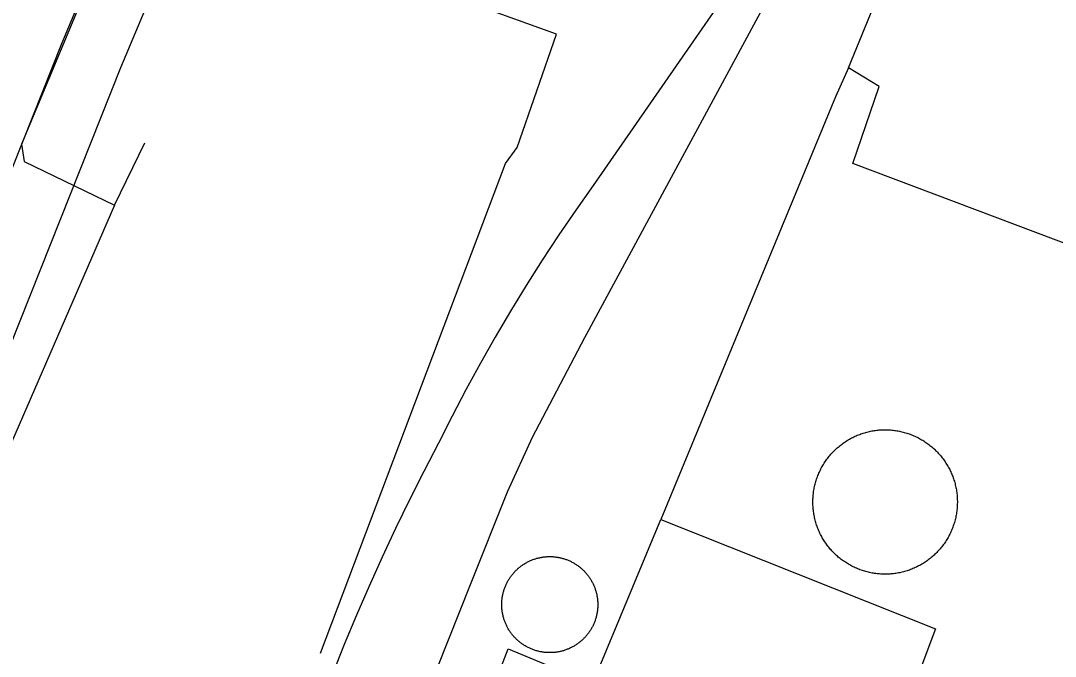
# Model space of a CAD drawing. Extents: x 3567028 to 3605064, y 510945 to 536587.
# Drawn here: x 3591586.1 to 3592074.3, y 519432 to 519732 of the extents above; entities that cross this region are included whole.
import ezdxf

# ---------------------------------------------------------------- set-up
doc = ezdxf.new("R2010")
doc.units = 0
for name, color, linetype in [('V-DOMW-TANK', 7, 'Continuous'), ('V-RAIL-TRAK', 7, 'Continuous'), ('V-ROAD-CNTR', 7, 'Continuous'), ('V-UTIL-LINE', 7, 'Continuous')]:
    doc.layers.add(name, color=color, linetype=linetype)

msp = doc.modelspace()

# ---------------------------------------------------------------- linework, layer by layer
at = {"layer": 'V-DOMW-TANK'}
for points in [[(3591964.67, 519487.49), (3591964.37, 519488.01), (3591964.08, 519488.53), (3591963.8, 519489.05), (3591963.53, 519489.58), (3591963.27, 519490.12), (3591963.02, 519490.65), (3591962.77, 519491.2), (3591962.54, 519491.74), (3591962.32, 519492.29), (3591962.1, 519492.85), (3591961.9, 519493.41), (3591961.7, 519493.97), (3591961.52, 519494.53), (3591961.34, 519495.1), (3591961.18, 519495.67), (3591961.02, 519496.25), (3591960.88, 519496.83), (3591960.74, 519497.41), (3591960.62, 519497.99), (3591960.5, 519498.57), (3591960.4, 519499.16), (3591960.3, 519499.74), (3591960.22, 519500.33), (3591960.15, 519500.92), (3591960.08, 519501.51), (3591960.03, 519502.11), (3591959.99, 519502.7), (3591959.96, 519503.29), (3591959.93, 519503.89), (3591959.92, 519504.48), (3591959.92, 519505.08), (3591959.93, 519505.67), (3591959.95, 519506.27), (3591959.98, 519506.86), (3591960.02, 519507.46), (3591960.07, 519508.05), (3591960.13, 519508.64), (3591960.2, 519509.23), (3591960.28, 519509.82), (3591960.38, 519510.41), (3591960.48, 519510.99), (3591960.59, 519511.58), (3591960.71, 519512.16), (3591960.84, 519512.74), (3591960.99, 519513.32), (3591961.14, 519513.89), (3591961.3, 519514.47), (3591961.47, 519515.04), (3591961.66, 519515.6), (3591961.85, 519516.16), (3591962.05, 519516.72), (3591962.26, 519517.28), (3591962.49, 519517.83), (3591962.72, 519518.38), (3591962.96, 519518.92), (3591963.21, 519519.46), (3591963.47, 519520), (3591963.73, 519520.53), (3591964.01, 519521.06), (3591964.3, 519521.57), (3591964.6, 519522.09), (3591964.9, 519522.6), (3591965.22, 519523.11), (3591965.54, 519523.61), (3591965.87, 519524.1), (3591966.21, 519524.59), (3591966.56, 519525.07), (3591966.92, 519525.55), (3591967.28, 519526.02), (3591967.66, 519526.48), (3591968.04, 519526.94), (3591968.43, 519527.39), (3591968.83, 519527.83), (3591969.23, 519528.27), (3591969.64, 519528.7), (3591970.06, 519529.12), (3591970.49, 519529.53), (3591970.92, 519529.94), (3591971.36, 519530.34), (3591971.81, 519530.73), (3591972.27, 519531.11), (3591972.73, 519531.49), (3591973.2, 519531.85), (3591973.67, 519532.21), (3591974.15, 519532.56), (3591974.64, 519532.91), (3591975.13, 519533.24), (3591975.63, 519533.57), (3591976.13, 519533.88), (3591976.64, 519534.19), (3591977.16, 519534.49), (3591977.68, 519534.78), (3591978.2, 519535.06), (3591978.73, 519535.33), (3591979.26, 519535.59), (3591979.8, 519535.84), (3591980.35, 519536.09), (3591980.89, 519536.32), (3591981.44, 519536.54), (3591982, 519536.76)], [(3591982, 519536.76), (3591982.56, 519536.97), (3591983.12, 519537.16), (3591983.69, 519537.34), (3591984.25, 519537.52), (3591984.83, 519537.68), (3591985.4, 519537.84), (3591985.98, 519537.98), (3591986.56, 519538.12), (3591987.14, 519538.24), (3591987.72, 519538.36), (3591988.31, 519538.46), (3591988.9, 519538.56), (3591989.48, 519538.64), (3591990.08, 519538.71), (3591990.67, 519538.78), (3591991.26, 519538.83), (3591991.85, 519538.87), (3591992.45, 519538.91), (3591993.04, 519538.93), (3591993.63, 519538.94), (3591994.23, 519538.94), (3591994.82, 519538.93), (3591995.42, 519538.91), (3591996.01, 519538.88), (3591996.61, 519538.84), (3591997.2, 519538.79), (3591997.79, 519538.73), (3591998.38, 519538.66), (3591998.97, 519538.58), (3591999.56, 519538.49), (3592000.15, 519538.38), (3592000.73, 519538.27), (3592001.31, 519538.15), (3592001.89, 519538.02), (3592002.47, 519537.87), (3592003.04, 519537.72), (3592003.62, 519537.56), (3592004.19, 519537.39), (3592004.75, 519537.2), (3592005.32, 519537.01), (3592005.88, 519536.81), (3592006.43, 519536.6), (3592006.98, 519536.38), (3592007.53, 519536.14), (3592008.08, 519535.9), (3592008.62, 519535.65), (3592009.15, 519535.39), (3592009.68, 519535.12), (3592010.21, 519534.85), (3592010.73, 519534.56), (3592011.24, 519534.26), (3592011.75, 519533.96), (3592012.26, 519533.64), (3592012.76, 519533.32), (3592013.25, 519532.99), (3592013.74, 519532.65), (3592014.22, 519532.3), (3592014.7, 519531.94), (3592015.17, 519531.58), (3592015.63, 519531.2), (3592016.09, 519530.82), (3592016.54, 519530.43), (3592016.98, 519530.04), (3592017.42, 519529.63), (3592017.85, 519529.22), (3592018.27, 519528.8), (3592018.68, 519528.37), (3592019.09, 519527.94), (3592019.49, 519527.5), (3592019.88, 519527.05), (3592020.26, 519526.59), (3592020.64, 519526.13), (3592021, 519525.66), (3592021.36, 519525.19), (3592021.71, 519524.71), (3592022.06, 519524.22), (3592022.39, 519523.73), (3592022.72, 519523.23), (3592023.03, 519522.73), (3592023.34, 519522.22), (3592023.64, 519521.7), (3592023.93, 519521.18), (3592024.21, 519520.66), (3592024.48, 519520.13), (3592024.74, 519519.6), (3592024.99, 519519.06), (3592025.24, 519518.51), (3592025.47, 519517.97), (3592025.69, 519517.42), (3592025.91, 519516.86), (3592026.11, 519516.3), (3592026.31, 519515.74), (3592026.49, 519515.17), (3592026.67, 519514.61), (3592026.83, 519514.04), (3592026.99, 519513.46), (3592027.13, 519512.88), (3592027.27, 519512.3), (3592027.39, 519511.72), (3592027.51, 519511.14)], [(3592027.51, 519511.14), (3592027.61, 519510.55), (3592027.71, 519509.97), (3592027.79, 519509.38), (3592027.86, 519508.79), (3592027.93, 519508.19), (3592027.98, 519507.6), (3592028.02, 519507.01), (3592028.06, 519506.42), (3592028.08, 519505.82), (3592028.09, 519505.23), (3592028.09, 519504.63), (3592028.08, 519504.04), (3592028.06, 519503.44), (3592028.03, 519502.85), (3592027.99, 519502.25), (3592027.94, 519501.66), (3592027.88, 519501.07), (3592027.81, 519500.48), (3592027.73, 519499.89), (3592027.64, 519499.3), (3592027.54, 519498.71), (3592027.42, 519498.13), (3592027.3, 519497.55), (3592027.17, 519496.97), (3592027.02, 519496.39), (3592026.87, 519495.82), (3592026.71, 519495.24), (3592026.54, 519494.67), (3592026.35, 519494.11), (3592026.16, 519493.54), (3592025.96, 519492.99), (3592025.75, 519492.43), (3592025.53, 519491.88), (3592025.29, 519491.33), (3592025.06, 519490.79), (3592024.8, 519490.25), (3592024.54, 519489.71), (3592024.27, 519489.18), (3592024, 519488.65), (3592023.71, 519488.13), (3592023.41, 519487.62), (3592023.11, 519487.11), (3592022.79, 519486.6), (3592022.47, 519486.1), (3592022.14, 519485.61), (3592021.8, 519485.12), (3592021.45, 519484.64), (3592021.09, 519484.16), (3592020.73, 519483.69), (3592020.35, 519483.23), (3592019.97, 519482.77), (3592019.58, 519482.32), (3592019.19, 519481.88), (3592018.78, 519481.44), (3592018.37, 519481.02), (3592017.95, 519480.59), (3592017.52, 519480.18), (3592017.09, 519479.77), (3592016.65, 519479.37), (3592016.2, 519478.98)], [(3592016.2, 519478.98), (3592015.74, 519478.6), (3592015.28, 519478.22), (3592014.81, 519477.86), (3592014.34, 519477.5), (3592013.86, 519477.15), (3592013.37, 519476.8), (3592012.88, 519476.47), (3592012.38, 519476.15), (3592011.88, 519475.83), (3592011.37, 519475.52), (3592010.85, 519475.22), (3592010.34, 519474.93), (3592009.81, 519474.65), (3592009.28, 519474.38), (3592008.75, 519474.12), (3592008.21, 519473.87), (3592007.67, 519473.62), (3592007.12, 519473.39), (3592006.57, 519473.17), (3592006.01, 519472.95), (3592005.45, 519472.75), (3592004.89, 519472.55), (3592004.33, 519472.37), (3592003.76, 519472.19), (3592003.19, 519472.03), (3592002.61, 519471.87), (3592002.04, 519471.73), (3592001.46, 519471.59), (3592000.87, 519471.47), (3592000.29, 519471.35), (3591999.7, 519471.25), (3591999.12, 519471.15), (3591998.53, 519471.07), (3591997.94, 519470.99), (3591997.35, 519470.93), (3591996.75, 519470.88), (3591996.16, 519470.84), (3591995.56, 519470.8), (3591994.97, 519470.78), (3591994.38, 519470.77), (3591993.78, 519470.77), (3591993.19, 519470.78), (3591992.59, 519470.8), (3591992, 519470.83), (3591991.4, 519470.87), (3591990.81, 519470.92), (3591990.22, 519470.98), (3591989.63, 519471.05), (3591989.04, 519471.13), (3591988.45, 519471.22), (3591987.87, 519471.32), (3591987.28, 519471.44), (3591986.7, 519471.56), (3591986.12, 519471.69), (3591985.54, 519471.84), (3591984.97, 519471.99), (3591984.4, 519472.15), (3591983.82, 519472.32), (3591983.26, 519472.51), (3591982.7, 519472.7), (3591982.14, 519472.9), (3591981.58, 519473.11), (3591981.03, 519473.33), (3591980.48, 519473.56), (3591979.94, 519473.81), (3591979.4, 519474.06), (3591978.86, 519474.32), (3591978.33, 519474.59), (3591977.81, 519474.86), (3591977.29, 519475.15), (3591976.77, 519475.45), (3591976.26, 519475.75), (3591975.75, 519476.07), (3591975.25, 519476.39), (3591974.76, 519476.72), (3591974.27, 519477.06), (3591973.79, 519477.41), (3591973.31, 519477.77), (3591972.84, 519478.13), (3591972.38, 519478.51), (3591971.92, 519478.89), (3591971.47, 519479.28), (3591971.03, 519479.67), (3591970.59, 519480.08), (3591970.17, 519480.49), (3591969.74, 519480.91), (3591969.33, 519481.34), (3591968.92, 519481.77), (3591968.52, 519482.21), (3591968.13, 519482.66), (3591967.75, 519483.12), (3591967.38, 519483.58), (3591967.01, 519484.05), (3591966.65, 519484.52), (3591966.3, 519485), (3591965.96, 519485.49), (3591965.62, 519485.98), (3591965.3, 519486.48), (3591964.98, 519486.98), (3591964.67, 519487.49)], [(3591817.05, 519443.59), (3591816.83, 519443.92), (3591816.62, 519444.25), (3591816.41, 519444.59), (3591816.2, 519444.93), (3591816, 519445.27), (3591815.81, 519445.62), (3591815.63, 519445.97), (3591815.45, 519446.32), (3591815.28, 519446.67), (3591815.11, 519447.04), (3591814.95, 519447.4), (3591814.79, 519447.76), (3591814.65, 519448.13), (3591814.5, 519448.5), (3591814.37, 519448.87), (3591814.24, 519449.24), (3591814.12, 519449.62), (3591814, 519450), (3591813.9, 519450.38), (3591813.79, 519450.76), (3591813.7, 519451.15), (3591813.61, 519451.53), (3591813.53, 519451.92), (3591813.45, 519452.31), (3591813.38, 519452.7), (3591813.32, 519453.09), (3591813.27, 519453.48), (3591813.22, 519453.87), (3591813.18, 519454.26), (3591813.14, 519454.66), (3591813.12, 519455.05), (3591813.1, 519455.45), (3591813.08, 519455.84), (3591813.08, 519456.24), (3591813.08, 519456.64), (3591813.08, 519457.03), (3591813.1, 519457.43), (3591813.12, 519457.82), (3591813.15, 519458.22), (3591813.18, 519458.61), (3591813.22, 519459), (3591813.27, 519459.4), (3591813.33, 519459.79), (3591813.39, 519460.18), (3591813.46, 519460.57), (3591813.54, 519460.96), (3591813.62, 519461.34), (3591813.71, 519461.73), (3591813.8, 519462.11), (3591813.91, 519462.49), (3591814.01, 519462.88), (3591814.13, 519463.26), (3591814.25, 519463.63), (3591814.38, 519464.01), (3591814.52, 519464.38), (3591814.66, 519464.75), (3591814.81, 519465.11), (3591814.96, 519465.48), (3591815.12, 519465.84), (3591815.29, 519466.2), (3591815.47, 519466.55), (3591815.65, 519466.91), (3591815.83, 519467.25), (3591816.02, 519467.6), (3591816.22, 519467.94), (3591816.43, 519468.28), (3591816.64, 519468.62), (3591816.85, 519468.95), (3591817.07, 519469.28), (3591817.3, 519469.6), (3591817.54, 519469.92), (3591817.77, 519470.23), (3591818.02, 519470.55), (3591818.27, 519470.86), (3591818.52, 519471.16), (3591818.78, 519471.46), (3591819.04, 519471.75), (3591819.31, 519472.04), (3591819.59, 519472.32), (3591819.87, 519472.6), (3591820.15, 519472.88), (3591820.45, 519473.15), (3591820.74, 519473.41), (3591821.04, 519473.67), (3591821.34, 519473.92), (3591821.65, 519474.17), (3591821.96, 519474.42), (3591822.28, 519474.65), (3591822.6, 519474.89), (3591822.92, 519475.11), (3591823.25, 519475.33), (3591823.58, 519475.55), (3591823.92, 519475.76), (3591824.26, 519475.96), (3591824.6, 519476.16), (3591824.95, 519476.35), (3591825.3, 519476.54), (3591825.65, 519476.72), (3591826, 519476.89), (3591826.36, 519477.06)], [(3591826.36, 519477.06), (3591826.72, 519477.22), (3591827.09, 519477.37), (3591827.46, 519477.52), (3591827.83, 519477.66), (3591828.2, 519477.8), (3591828.57, 519477.92), (3591828.95, 519478.05), (3591829.33, 519478.16), (3591829.71, 519478.27), (3591830.09, 519478.37), (3591830.47, 519478.47), (3591830.86, 519478.56), (3591831.25, 519478.64), (3591831.64, 519478.71), (3591832.02, 519478.78), (3591832.42, 519478.84), (3591832.81, 519478.9), (3591833.2, 519478.95), (3591833.59, 519478.99), (3591833.99, 519479.02), (3591834.38, 519479.05), (3591834.78, 519479.07), (3591835.17, 519479.08), (3591835.57, 519479.09), (3591835.96, 519479.09), (3591836.36, 519479.08), (3591836.75, 519479.07), (3591837.15, 519479.05), (3591837.55, 519479.02), (3591837.94, 519478.98), (3591838.33, 519478.94), (3591838.73, 519478.89), (3591839.12, 519478.84), (3591839.51, 519478.78), (3591839.9, 519478.71), (3591840.29, 519478.63), (3591840.67, 519478.55), (3591841.06, 519478.46), (3591841.44, 519478.36), (3591841.83, 519478.26), (3591842.21, 519478.15), (3591842.58, 519478.04), (3591842.96, 519477.91), (3591843.33, 519477.78), (3591843.71, 519477.65), (3591844.08, 519477.51), (3591844.44, 519477.36), (3591844.81, 519477.2), (3591845.17, 519477.04), (3591845.52, 519476.87), (3591845.88, 519476.7), (3591846.23, 519476.52), (3591846.58, 519476.33), (3591846.93, 519476.14), (3591847.27, 519475.94), (3591847.61, 519475.74), (3591847.95, 519475.53), (3591848.28, 519475.31), (3591848.6, 519475.09), (3591848.93, 519474.86), (3591849.25, 519474.63), (3591849.57, 519474.39), (3591849.88, 519474.15), (3591850.18, 519473.9), (3591850.49, 519473.65), (3591850.79, 519473.39), (3591851.08, 519473.12), (3591851.37, 519472.85), (3591851.65, 519472.58), (3591851.93, 519472.29), (3591852.21, 519472.01), (3591852.48, 519471.72), (3591852.74, 519471.43), (3591853, 519471.13), (3591853.25, 519470.82), (3591853.5, 519470.52), (3591853.75, 519470.2), (3591853.98, 519469.89), (3591854.22, 519469.57), (3591854.44, 519469.24), (3591854.67, 519468.92), (3591854.88, 519468.59), (3591855.09, 519468.25), (3591855.29, 519467.91), (3591855.49, 519467.57), (3591855.68, 519467.22), (3591855.87, 519466.87), (3591856.05, 519466.52), (3591856.22, 519466.16), (3591856.39, 519465.8), (3591856.55, 519465.44), (3591856.7, 519465.08), (3591856.85, 519464.71), (3591856.99, 519464.34), (3591857.12, 519463.97), (3591857.25, 519463.59), (3591857.38, 519463.22), (3591857.49, 519462.84), (3591857.6, 519462.46), (3591857.7, 519462.08)], [(3591857.7, 519462.08), (3591857.8, 519461.69), (3591857.89, 519461.3), (3591857.97, 519460.92), (3591858.04, 519460.53), (3591858.11, 519460.14), (3591858.17, 519459.75), (3591858.23, 519459.36), (3591858.28, 519458.96), (3591858.32, 519458.57), (3591858.35, 519458.18), (3591858.38, 519457.78), (3591858.4, 519457.39), (3591858.41, 519456.99), (3591858.42, 519456.6), (3591858.42, 519456.2), (3591858.41, 519455.8), (3591858.4, 519455.41), (3591858.38, 519455.01), (3591858.35, 519454.62), (3591858.31, 519454.23), (3591858.27, 519453.83), (3591858.22, 519453.44), (3591858.17, 519453.05), (3591858.11, 519452.66), (3591858.04, 519452.27), (3591857.96, 519451.88), (3591857.88, 519451.49), (3591857.79, 519451.11), (3591857.69, 519450.72), (3591857.59, 519450.34), (3591857.48, 519449.96), (3591857.36, 519449.58), (3591857.24, 519449.21), (3591857.11, 519448.83), (3591856.98, 519448.46), (3591856.83, 519448.09), (3591856.69, 519447.72), (3591856.53, 519447.36), (3591856.37, 519447), (3591856.2, 519446.64), (3591856.03, 519446.28), (3591855.85, 519445.93), (3591855.66, 519445.58), (3591855.47, 519445.24), (3591855.27, 519444.9), (3591855.07, 519444.55), (3591854.86, 519444.22), (3591854.64, 519443.89), (3591854.42, 519443.56), (3591854.19, 519443.24), (3591853.96, 519442.92), (3591853.72, 519442.6), (3591853.48, 519442.29), (3591853.23, 519441.98), (3591852.98, 519441.68), (3591852.71, 519441.38), (3591852.45, 519441.09), (3591852.18, 519440.8), (3591851.9, 519440.51), (3591851.62, 519440.23)], [(3591851.62, 519440.23), (3591851.34, 519439.96), (3591851.05, 519439.69), (3591850.75, 519439.42), (3591850.46, 519439.16), (3591850.15, 519438.91), (3591849.85, 519438.66), (3591849.53, 519438.42), (3591849.21, 519438.18), (3591848.9, 519437.95), (3591848.57, 519437.72), (3591848.25, 519437.5), (3591847.91, 519437.29), (3591847.58, 519437.08), (3591847.24, 519436.87), (3591846.9, 519436.68), (3591846.55, 519436.48), (3591846.2, 519436.3), (3591845.85, 519436.12), (3591845.49, 519435.95), (3591845.13, 519435.78), (3591844.77, 519435.62), (3591844.41, 519435.46), (3591844.04, 519435.32), (3591843.67, 519435.17), (3591843.3, 519435.04), (3591842.92, 519434.91), (3591842.55, 519434.79), (3591842.17, 519434.67), (3591841.79, 519434.57), (3591841.4, 519434.46), (3591841.02, 519434.37), (3591840.64, 519434.28), (3591840.25, 519434.2), (3591839.86, 519434.12), (3591839.47, 519434.05), (3591839.08, 519433.99), (3591838.69, 519433.94), (3591838.29, 519433.89), (3591837.9, 519433.85), (3591837.51, 519433.82), (3591837.11, 519433.79), (3591836.72, 519433.77), (3591836.32, 519433.76), (3591835.93, 519433.75), (3591835.53, 519433.75), (3591835.13, 519433.76), (3591834.74, 519433.77), (3591834.34, 519433.79), (3591833.95, 519433.82), (3591833.55, 519433.85), (3591833.16, 519433.89), (3591832.77, 519433.94), (3591832.38, 519434), (3591831.98, 519434.06), (3591831.6, 519434.13), (3591831.21, 519434.2), (3591830.82, 519434.29), (3591830.44, 519434.38), (3591830.05, 519434.47), (3591829.67, 519434.58), (3591829.29, 519434.68), (3591828.91, 519434.8), (3591828.54, 519434.92), (3591828.16, 519435.05), (3591827.79, 519435.19), (3591827.42, 519435.33), (3591827.05, 519435.48), (3591826.69, 519435.63), (3591826.33, 519435.79), (3591825.97, 519435.96), (3591825.61, 519436.14), (3591825.26, 519436.32), (3591824.91, 519436.5), (3591824.57, 519436.69), (3591824.22, 519436.89), (3591823.88, 519437.1), (3591823.55, 519437.31), (3591823.22, 519437.52), (3591822.89, 519437.74), (3591822.56, 519437.97), (3591822.25, 519438.2), (3591821.93, 519438.44), (3591821.62, 519438.69), (3591821.31, 519438.94), (3591821.01, 519439.19), (3591820.71, 519439.45), (3591820.42, 519439.72), (3591820.13, 519439.99), (3591819.85, 519440.26), (3591819.56, 519440.54), (3591819.29, 519440.83), (3591819.02, 519441.12), (3591818.75, 519441.41), (3591818.5, 519441.71), (3591818.24, 519442.01), (3591817.99, 519442.32), (3591817.75, 519442.63), (3591817.51, 519442.95), (3591817.28, 519443.27), (3591817.05, 519443.59)]]:
    msp.add_lwpolyline(points, dxfattribs=at)
at = {"layer": 'V-RAIL-TRAK'}
for points in [[(3591705.25, 519231.64), (3591798.38, 519465.89), (3591815.77, 519509.6), (3591827.55, 519535.38), (3591852.23, 519582.45), (3591916.17, 519700.69), (3591947.02, 519757.85), (3591968.89, 519797.64), (3591977.3, 519814.45), (3591992.53, 519848.4)], [(3591954.88, 519796.52), (3591856.18, 519654.19), (3591847.98, 519642.6), (3591839.98, 519630.88), (3591832.18, 519619.02), (3591824.58, 519607.03)], [(3591824.58, 519607.03), (3591817.18, 519594.92), (3591809.98, 519582.68), (3591802.99, 519570.33), (3591796.21, 519557.86), (3591789.63, 519545.28), (3591783.27, 519532.59), (3591776.33, 519519.29), (3591769.58, 519505.89), (3591763.02, 519492.4), (3591756.66, 519478.82), (3591750.48, 519465.14), (3591744.51, 519451.38), (3591738.73, 519437.54), (3591733.15, 519423.62), (3591727.76, 519409.61), (3591722.58, 519395.54), (3591717.59, 519381.38), (3591712.81, 519367.17), (3591708.23, 519352.88), (3591703.85, 519338.53), (3591699.68, 519324.12), (3591669.38, 519247.35)]]:
    msp.add_lwpolyline(points, dxfattribs=at)
at = {"layer": 'V-ROAD-CNTR'}
for points in [[(3591909.76, 520486.33), (3591781.42, 520139.98), (3591605.38, 519721.04), (3591453.36, 519338.89), (3591407.54, 519235.57)], [(3591805.69, 520120.3), (3591633.15, 519709.69), (3591481.02, 519327.26), (3591435.29, 519224.14)]]:
    msp.add_lwpolyline(points, dxfattribs=at)
at = {"layer": 'V-UTIL-LINE'}
for points in [[(3591890.02, 520408.28), (3591789.73, 520164.13), (3591788.35, 520157.27), (3591586.39, 519673.78), (3591587.76, 519665.54), (3591630.28, 519644.94), (3591644.7, 519674.43)], [(3591976.76, 519709.82), (3592048.89, 519886.07), (3592136.68, 519851.04)], [(3591630.28, 519644.94), (3591569.14, 519504.35), (3591362.03, 519595.02), (3591456.15, 519826.14)], [(3591727.59, 519433.51), (3591814.85, 519664.64), (3591820.34, 519672.18), (3591838.89, 519725.67), (3591753.16, 519756.59)], [(3592217.46, 519574.54), (3591978.79, 519664.54), (3591991.16, 519700.89), (3591976.76, 519709.82), (3591970.58, 519696.1), (3591888.15, 519496.53)], [(3591595.87, 519410.27), (3591777.61, 519335.39), (3591816.08, 519435.52), (3591855.86, 519419.04), (3591888.15, 519496.53), (3592017.77, 519445.01), (3591966.92, 519309.9), (3592066.37, 519268), (3592074.6, 519264.56), (3592104.77, 519251.51), (3592117.8, 519248.08), (3592161.01, 519229.53), (3592062.77, 518983.32), (3592033.97, 518995), (3592029.16, 518986.09)]]:
    msp.add_lwpolyline(points, dxfattribs=at)

doc.saveas('drawing.dxf')
